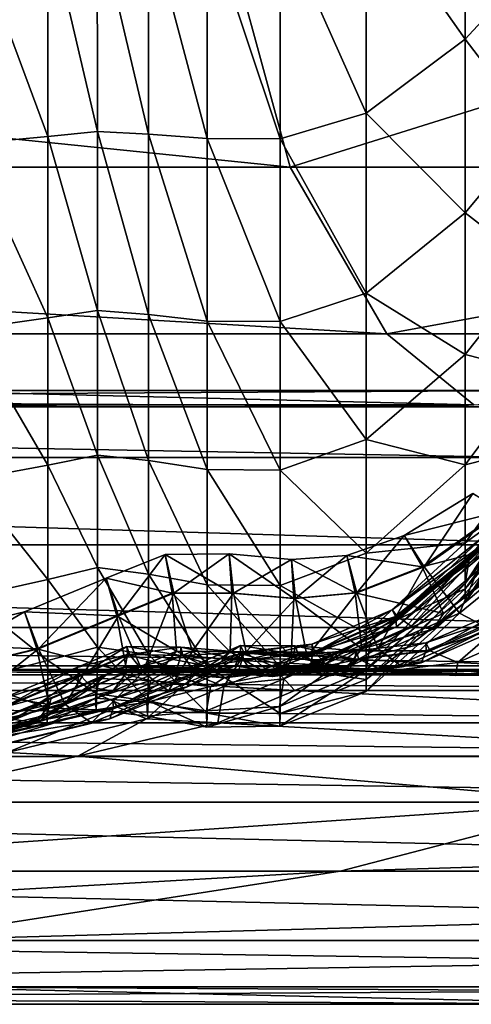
# Model space of a CAD drawing. Header units: millimetres. Extents: x 2387 to 13955, y -4964 to 364.
# Tile 272 of 656: x 7061.72 to 7066.44, y -4964.16 to -4953.87. Entities that reach past the tile are written whole.
import ezdxf

# ---------------------------------------------------------------- set-up
doc = ezdxf.new("R2010")
doc.units = ezdxf.units.MM
doc.header["$MEASUREMENT"] = 0
doc.layers.add('Predefinito', color=7, linetype='Continuous', true_color=0x000000)

msp = doc.modelspace()

# ---------------------------------------------------------------- linework, layer by layer
at = {"layer": 'Predefinito'}
for points in [[(7065.344, -4952.6, 13.362), (7066.378, -4951.935, 14.404), (7066.378, -4954.074, 14.882)], [(7067.104, -4953.285, 15.971), (7066.378, -4954.074, 14.882), (7066.378, -4951.935, 14.404)], [(7034.903, -4952.382, 608.078), (7035.729, -4955.411, 608.078), (7064.549, -4955.411, 730.308)], [(7064.549, -4955.411, 730.308), (7063.723, -4952.382, 730.308), (7034.903, -4952.382, 608.078)], [(7074.203, -4952.382, 775.505), (7063.723, -4952.382, 730.308), (7064.549, -4955.411, 730.308)], [(7064.549, -4955.411, 730.308), (7075.029, -4955.411, 775.505), (7074.203, -4952.382, 775.505)], [(7064.444, -4952.829, 12.977), (7065.344, -4952.6, 13.362), (7065.344, -4954.845, 13.843)], [(7066.378, -4954.074, 14.882), (7065.344, -4954.845, 13.843), (7065.344, -4952.6, 13.362)], [(7062.017, -4952.816, 13.035), (7062.534, -4952.786, 13.182), (7062.536, -4955.038, 13.668)], [(7062.534, -4952.786, 13.182), (7063.068, -4952.802, 13.107), (7063.07, -4955.065, 13.594)], [(7063.07, -4955.065, 13.594), (7062.536, -4955.038, 13.668), (7062.534, -4952.786, 13.182)], [(7063.068, -4952.802, 13.107), (7063.684, -4952.827, 12.981), (7063.684, -4955.111, 13.471)], [(7063.684, -4955.111, 13.471), (7063.07, -4955.065, 13.594), (7063.068, -4952.802, 13.107)], [(7061.188, -4952.861, 12.81), (7062.017, -4952.816, 13.035), (7062.018, -4955.089, 13.53)], [(7062.018, -4955.089, 13.53), (7061.189, -4955.167, 13.321), (7061.188, -4952.861, 12.81)], [(7062.536, -4955.038, 13.668), (7062.018, -4955.089, 13.53), (7062.017, -4952.816, 13.035)], [(7063.684, -4952.827, 12.981), (7064.444, -4952.829, 12.977), (7064.444, -4955.114, 13.464)], [(7064.444, -4955.114, 13.464), (7063.684, -4955.111, 13.471), (7063.684, -4952.827, 12.981)], [(7065.344, -4954.845, 13.843), (7064.444, -4955.114, 13.464), (7064.444, -4952.829, 12.977)], [(7066.378, -4954.074, 14.882), (7067.104, -4953.285, 15.971), (7067.103, -4955.019, 16.758)], [(7065.344, -4954.845, 13.843), (7066.378, -4954.074, 14.882), (7066.378, -4955.887, 15.698)], [(7067.103, -4955.019, 16.758), (7066.378, -4955.887, 15.698), (7066.378, -4954.074, 14.882)], [(7064.444, -4955.114, 13.464), (7065.344, -4954.845, 13.843), (7065.344, -4956.727, 14.682)], [(7066.378, -4955.887, 15.698), (7065.344, -4956.727, 14.682), (7065.344, -4954.845, 13.843)], [(7062.018, -4955.089, 13.53), (7062.536, -4955.038, 13.668), (7062.537, -4956.91, 14.5)], [(7063.07, -4956.952, 14.433), (7062.537, -4956.91, 14.5), (7062.536, -4955.038, 13.668)], [(7062.536, -4955.038, 13.668), (7063.07, -4955.065, 13.594), (7063.07, -4956.952, 14.433)], [(7063.684, -4957.021, 14.322), (7063.07, -4956.952, 14.433), (7063.07, -4955.065, 13.594)], [(7063.07, -4955.065, 13.594), (7063.684, -4955.111, 13.471), (7063.684, -4957.021, 14.322)], [(7066.378, -4955.887, 15.698), (7067.103, -4955.019, 16.758), (7067.102, -4956.448, 17.864)], [(7061.189, -4955.167, 13.321), (7062.018, -4955.089, 13.53), (7062.018, -4956.987, 14.378)], [(7062.018, -4956.987, 14.378), (7061.189, -4957.104, 14.191), (7061.189, -4955.167, 13.321)], [(7062.537, -4956.91, 14.5), (7062.018, -4956.987, 14.378), (7062.018, -4955.089, 13.53)], [(7064.444, -4957.026, 14.315), (7063.684, -4957.021, 14.322), (7063.684, -4955.111, 13.471)], [(7063.684, -4955.111, 13.471), (7064.444, -4955.114, 13.464), (7064.444, -4957.026, 14.315)], [(7065.344, -4956.727, 14.682), (7064.444, -4957.026, 14.315), (7064.444, -4955.114, 13.464)], [(7035.729, -4955.411, 608.078), (7036.738, -4957.155, 608.078), (7065.559, -4957.155, 730.308)], [(7065.559, -4957.155, 730.308), (7064.549, -4955.411, 730.308), (7035.729, -4955.411, 608.078)], [(7075.029, -4955.411, 775.505), (7064.549, -4955.411, 730.308), (7065.559, -4957.155, 730.308)], [(7065.559, -4957.155, 730.308), (7076.039, -4957.155, 775.505), (7075.029, -4955.411, 775.505)], [(7065.344, -4956.727, 14.682), (7066.378, -4955.887, 15.698), (7066.378, -4957.371, 16.85)], [(7067.102, -4956.448, 17.864), (7066.378, -4957.371, 16.85), (7066.378, -4955.887, 15.698)], [(7066.378, -4957.371, 16.85), (7067.102, -4956.448, 17.864), (7067.103, -4957.553, 19.293)], [(7064.444, -4957.026, 14.315), (7065.344, -4956.727, 14.682), (7065.344, -4958.258, 15.871)], [(7066.378, -4957.371, 16.85), (7065.344, -4958.258, 15.871), (7065.344, -4956.727, 14.682)], [(7062.018, -4956.987, 14.378), (7062.537, -4956.91, 14.5), (7062.537, -4958.423, 15.675)], [(7062.537, -4956.91, 14.5), (7063.07, -4956.952, 14.433), (7063.071, -4958.479, 15.619)], [(7063.071, -4958.479, 15.619), (7062.537, -4958.423, 15.675), (7062.537, -4956.91, 14.5)], [(7061.189, -4957.104, 14.191), (7062.018, -4956.987, 14.378), (7062.019, -4958.525, 15.573)], [(7062.537, -4958.423, 15.675), (7062.019, -4958.525, 15.573), (7062.018, -4956.987, 14.378)], [(7063.07, -4956.952, 14.433), (7063.684, -4957.021, 14.322), (7063.684, -4958.572, 15.527)], [(7063.684, -4958.572, 15.527), (7063.071, -4958.479, 15.619), (7063.07, -4956.952, 14.433)], [(7063.684, -4957.021, 14.322), (7064.444, -4957.026, 14.315), (7064.444, -4958.578, 15.52)], [(7064.444, -4958.578, 15.52), (7063.684, -4958.572, 15.527), (7063.684, -4957.021, 14.322)], [(7065.344, -4958.258, 15.871), (7064.444, -4958.578, 15.52), (7064.444, -4957.026, 14.315)], [(7062.019, -4958.525, 15.573), (7061.189, -4958.681, 15.417), (7061.189, -4957.104, 14.191)], [(7036.738, -4957.155, 608.078), (7037.649, -4957.896, 608.06), (7066.47, -4957.896, 730.29)], [(7066.47, -4957.896, 730.29), (7065.559, -4957.155, 730.308), (7036.738, -4957.155, 608.078)], [(7076.039, -4957.155, 775.505), (7065.559, -4957.155, 730.308), (7066.47, -4957.896, 730.29)], [(7065.344, -4958.258, 15.871), (7066.378, -4957.371, 16.85), (7066.378, -4958.522, 18.334)], [(7067.103, -4957.553, 19.293), (7066.378, -4958.522, 18.334), (7066.378, -4957.371, 16.85)], [(7066.378, -4958.522, 18.334), (7067.103, -4957.553, 19.293), (7067.106, -4958.339, 21.01)], [(7038.179, -4957.917, 608.005), (7038.349, -4957.747, 607.968), (7067.17, -4957.747, 730.202)], [(7067.17, -4957.747, 730.202), (7067, -4957.916, 730.237), (7038.179, -4957.917, 608.005)], [(7038.349, -4957.747, 607.968), (7038.179, -4957.917, 608.005), (7067, -4957.916, 730.237)], [(7067, -4957.916, 730.237), (7067.17, -4957.747, 730.202), (7038.349, -4957.747, 607.968)], [(7037.649, -4957.896, 608.06), (7038.179, -4957.917, 608.005), (7067, -4957.916, 730.237)], [(7067, -4957.916, 730.237), (7066.47, -4957.896, 730.29), (7037.649, -4957.896, 608.06)], [(7067.021, -4958.447, 730.29), (7067, -4957.916, 730.237), (7038.179, -4957.917, 608.005)], [(7038.179, -4957.917, 608.005), (7038.2, -4958.447, 608.06), (7067.021, -4958.447, 730.29)], [(7064.444, -4958.578, 15.52), (7065.344, -4958.258, 15.871), (7065.344, -4959.447, 17.402)], [(7066.378, -4958.522, 18.334), (7065.344, -4959.447, 17.402), (7065.344, -4958.258, 15.871)], [(7066.378, -4959.339, 20.136), (7067.106, -4958.339, 21.01), (7067.109, -4958.81, 22.982)], [(7067.106, -4958.339, 21.01), (7066.378, -4959.339, 20.136), (7066.378, -4958.522, 18.334)], [(7038.2, -4958.447, 608.06), (7038.941, -4959.358, 608.078), (7067.762, -4959.358, 730.308)], [(7067.762, -4959.358, 730.308), (7067.021, -4958.447, 730.29), (7038.2, -4958.447, 608.06)], [(7062.019, -4958.525, 15.573), (7062.537, -4958.423, 15.675), (7062.537, -4959.598, 17.189)], [(7063.07, -4959.665, 17.147), (7062.537, -4959.598, 17.189), (7062.537, -4958.423, 15.675)], [(7062.537, -4958.423, 15.675), (7063.071, -4958.479, 15.619), (7063.07, -4959.665, 17.147)], [(7061.189, -4958.681, 15.417), (7062.019, -4958.525, 15.573), (7062.018, -4959.721, 17.112)], [(7062.537, -4959.598, 17.189), (7062.018, -4959.721, 17.112), (7062.019, -4958.525, 15.573)], [(7063.684, -4959.776, 17.077), (7063.07, -4959.665, 17.147), (7063.071, -4958.479, 15.619)], [(7063.071, -4958.479, 15.619), (7063.684, -4958.572, 15.527), (7063.684, -4959.776, 17.077)], [(7064.444, -4959.784, 17.073), (7063.684, -4959.776, 17.077), (7063.684, -4958.572, 15.527)], [(7063.684, -4958.572, 15.527), (7064.444, -4958.578, 15.52), (7064.444, -4959.784, 17.073)], [(7065.344, -4959.447, 17.402), (7064.444, -4959.784, 17.073), (7064.444, -4958.578, 15.52)], [(7065.344, -4959.447, 17.402), (7066.378, -4958.522, 18.334), (7066.378, -4959.339, 20.136)], [(7066.378, -4959.763, 215.142), (7067.115, -4958.803, 215.43), (7067.165, -4958.561, 359.897)], [(7067.165, -4958.561, 359.897), (7066.426, -4959.487, 359.823), (7066.378, -4959.763, 215.142)], [(7066.571, -4959.388, 412.596), (7066.426, -4959.487, 359.823), (7067.165, -4958.561, 359.897)], [(7062.018, -4959.721, 17.112), (7061.189, -4959.907, 16.995), (7061.189, -4958.681, 15.417)], [(7065.949, -4959.588, 426.891), (7065.743, -4959.263, 426.802), (7066.46, -4958.824, 426.83)], [(7066.754, -4959.006, 426.699), (7066.46, -4958.824, 426.83), (7065.743, -4959.263, 426.802)], [(7066.46, -4958.824, 426.83), (7066.772, -4959.006, 426.909), (7065.949, -4959.588, 426.891)], [(7067.115, -4958.803, 215.43), (7066.378, -4959.763, 215.142), (7066.378, -4959.959, 71.599)], [(7066.378, -4959.959, 71.599), (7067.112, -4958.964, 72.143), (7067.115, -4958.803, 215.43)], [(7067.109, -4958.81, 22.982), (7066.378, -4959.818, 22.245), (7066.378, -4959.339, 20.136)], [(7066.378, -4959.818, 22.245), (7067.109, -4958.81, 22.982), (7067.112, -4958.964, 72.143)], [(7067.112, -4958.964, 72.143), (7066.378, -4959.959, 71.599), (7066.378, -4959.818, 22.245)], [(7065.743, -4959.263, 426.802), (7065.931, -4959.588, 426.681), (7066.754, -4959.006, 426.699)], [(7067.135, -4959.279, 425.783), (7066.754, -4959.006, 426.699), (7065.931, -4959.588, 426.681)], [(7066.32, -4960.075, 427.744), (7065.949, -4959.588, 426.891), (7066.772, -4959.006, 426.909)], [(7066.772, -4959.006, 426.909), (7067.303, -4959.277, 427.748), (7066.32, -4960.075, 427.744)], [(7065.931, -4959.588, 426.681), (7065.743, -4959.263, 426.802), (7065.143, -4959.472, 426.776)], [(7065.248, -4959.861, 426.873), (7065.143, -4959.472, 426.776), (7065.743, -4959.263, 426.802)], [(7065.743, -4959.263, 426.802), (7065.949, -4959.588, 426.891), (7065.248, -4959.861, 426.873)], [(7066.641, -4959.3, 419.606), (7066.585, -4959.261, 419.795), (7065.616, -4960.04, 419.791)], [(7065.671, -4960.108, 419.973), (7065.616, -4960.04, 419.791), (7066.585, -4959.261, 419.795)], [(7066.585, -4959.261, 419.795), (7066.662, -4959.299, 419.976), (7065.671, -4960.108, 419.973)], [(7065.814, -4960.21, 420.907), (7065.671, -4960.108, 419.973), (7066.662, -4959.299, 419.976)], [(7066.662, -4959.299, 419.976), (7066.839, -4959.356, 420.907), (7065.814, -4960.21, 420.907)], [(7065.931, -4959.588, 426.681), (7066.152, -4960.077, 425.778), (7067.135, -4959.279, 425.783)], [(7067.08, -4959.373, 423.348), (7067.135, -4959.279, 425.783), (7066.152, -4960.077, 425.778)], [(7066.626, -4960.235, 430.158), (7066.32, -4960.075, 427.744), (7067.303, -4959.277, 427.748)], [(7038.941, -4959.358, 608.078), (7039.975, -4960.225, 608.078), (7068.796, -4960.225, 730.308)], [(7068.796, -4960.225, 730.308), (7067.762, -4959.358, 730.308), (7038.941, -4959.358, 608.078)], [(7065.344, -4960.286, 19.282), (7066.378, -4959.339, 20.136), (7066.378, -4959.818, 22.245)], [(7066.378, -4959.339, 20.136), (7065.344, -4960.286, 19.282), (7065.344, -4959.447, 17.402)], [(7065.66, -4960.215, 417.757), (7065.535, -4960.259, 412.596), (7066.571, -4959.388, 412.596)], [(7066.426, -4959.487, 359.823), (7066.571, -4959.388, 412.596), (7065.535, -4960.259, 412.596)], [(7065.616, -4960.04, 419.791), (7065.65, -4960.109, 419.603), (7066.641, -4959.3, 419.606)], [(7066.685, -4959.36, 417.757), (7066.641, -4959.3, 419.606), (7065.65, -4960.109, 419.603)], [(7065.65, -4960.109, 419.603), (7065.66, -4960.215, 417.757), (7066.685, -4959.36, 417.757)], [(7066.571, -4959.388, 412.596), (7066.685, -4959.36, 417.757), (7065.66, -4960.215, 417.757)], [(7066.043, -4960.242, 423.348), (7065.814, -4960.21, 420.907), (7066.839, -4959.356, 420.907)], [(7066.839, -4959.356, 420.907), (7067.08, -4959.373, 423.348), (7066.043, -4960.242, 423.348)], [(7066.152, -4960.077, 425.778), (7066.043, -4960.242, 423.348), (7067.08, -4959.373, 423.348)], [(7063.316, -4959.865, 426.666), (7063.245, -4959.462, 426.778), (7062.626, -4959.708, 426.787)], [(7062.755, -4960.102, 426.882), (7062.626, -4959.708, 426.787), (7063.245, -4959.462, 426.778)], [(7063.245, -4959.462, 426.778), (7063.334, -4959.865, 426.876), (7062.755, -4960.102, 426.882)], [(7063.334, -4959.865, 426.876), (7063.245, -4959.462, 426.778), (7063.912, -4959.453, 426.765)], [(7063.941, -4959.863, 426.657), (7063.912, -4959.453, 426.765), (7063.245, -4959.462, 426.778)], [(7063.245, -4959.462, 426.778), (7063.316, -4959.865, 426.666), (7063.941, -4959.863, 426.657)], [(7063.912, -4959.453, 426.765), (7063.959, -4959.863, 426.867), (7063.334, -4959.865, 426.876)], [(7063.959, -4959.863, 426.867), (7063.912, -4959.453, 426.765), (7064.565, -4959.513, 426.761)], [(7063.912, -4959.453, 426.765), (7063.941, -4959.863, 426.657), (7064.587, -4959.92, 426.653)], [(7064.587, -4959.92, 426.653), (7064.565, -4959.513, 426.761), (7063.912, -4959.453, 426.765)], [(7064.444, -4959.784, 17.073), (7065.344, -4959.447, 17.402), (7065.344, -4960.286, 19.282)], [(7065.23, -4959.861, 426.663), (7065.143, -4959.472, 426.776), (7064.565, -4959.513, 426.761)], [(7064.605, -4959.92, 426.863), (7064.565, -4959.513, 426.761), (7065.143, -4959.472, 426.776)], [(7065.143, -4959.472, 426.776), (7065.248, -4959.861, 426.873), (7064.605, -4959.92, 426.863)], [(7065.143, -4959.472, 426.776), (7065.23, -4959.861, 426.663), (7065.931, -4959.588, 426.681)], [(7065.343, -4960.671, 214.857), (7066.378, -4959.763, 215.142), (7066.426, -4959.487, 359.823)], [(7066.426, -4959.487, 359.823), (7065.39, -4960.368, 359.752), (7065.343, -4960.671, 214.857)], [(7065.535, -4960.259, 412.596), (7065.39, -4960.368, 359.752), (7066.426, -4959.487, 359.823)], [(7062.018, -4959.721, 17.112), (7062.537, -4959.598, 17.189), (7062.535, -4960.431, 19.061)], [(7063.069, -4960.505, 19.033), (7062.535, -4960.431, 19.061), (7062.537, -4959.598, 17.189)], [(7062.537, -4959.598, 17.189), (7063.07, -4959.665, 17.147), (7063.069, -4960.505, 19.033)], [(7064.565, -4959.513, 426.761), (7064.605, -4959.92, 426.863), (7063.959, -4959.863, 426.867)], [(7064.565, -4959.513, 426.761), (7064.587, -4959.92, 426.653), (7065.23, -4959.861, 426.663)], [(7066.152, -4960.077, 425.778), (7065.931, -4959.588, 426.681), (7065.23, -4959.861, 426.663)], [(7065.466, -4960.443, 427.739), (7065.248, -4959.861, 426.873), (7065.949, -4959.588, 426.891)], [(7065.949, -4959.588, 426.891), (7066.32, -4960.075, 427.744), (7065.466, -4960.443, 427.739)], [(7062.737, -4960.102, 426.671), (7062.626, -4959.708, 426.787), (7061.775, -4960.06, 426.788)], [(7061.921, -4960.448, 426.882), (7061.775, -4960.06, 426.788), (7062.626, -4959.708, 426.787)], [(7062.626, -4959.708, 426.787), (7062.755, -4960.102, 426.882), (7061.921, -4960.448, 426.882)], [(7062.626, -4959.708, 426.787), (7062.737, -4960.102, 426.671), (7063.316, -4959.865, 426.666)], [(7063.684, -4960.627, 18.987), (7063.069, -4960.505, 19.033), (7063.07, -4959.665, 17.147)], [(7063.07, -4959.665, 17.147), (7063.684, -4959.776, 17.077), (7063.684, -4960.627, 18.987)], [(7061.189, -4959.907, 16.995), (7062.018, -4959.721, 17.112), (7062.017, -4960.568, 19.01)], [(7062.535, -4960.431, 19.061), (7062.017, -4960.568, 19.01), (7062.018, -4959.721, 17.112)], [(7063.684, -4959.776, 17.077), (7064.444, -4959.784, 17.073), (7064.444, -4960.635, 18.985)], [(7064.444, -4960.635, 18.985), (7063.684, -4960.627, 18.987), (7063.684, -4959.776, 17.077)], [(7065.344, -4960.286, 19.282), (7064.444, -4960.635, 18.985), (7064.444, -4959.784, 17.073)], [(7066.378, -4959.763, 215.142), (7065.343, -4960.671, 214.857), (7065.343, -4960.894, 71.061)], [(7065.343, -4960.894, 71.061), (7066.378, -4959.959, 71.599), (7066.378, -4959.763, 215.142)], [(7062.017, -4960.568, 19.01), (7061.188, -4960.778, 18.932), (7061.189, -4959.907, 16.995)], [(7063.361, -4960.471, 425.779), (7063.316, -4959.865, 426.666), (7062.737, -4960.102, 426.671)], [(7063.011, -4960.691, 427.744), (7062.755, -4960.102, 426.882), (7063.334, -4959.865, 426.876)], [(7063.334, -4959.865, 426.876), (7063.529, -4960.47, 427.745), (7063.011, -4960.691, 427.744)], [(7063.923, -4960.478, 425.775), (7063.941, -4959.863, 426.657), (7063.316, -4959.865, 426.666)], [(7063.316, -4959.865, 426.666), (7063.361, -4960.471, 425.779), (7063.923, -4960.478, 425.775)], [(7063.529, -4960.47, 427.745), (7063.334, -4959.865, 426.876), (7063.959, -4959.863, 426.867)], [(7063.959, -4959.863, 426.867), (7064.091, -4960.477, 427.741), (7063.529, -4960.47, 427.745)], [(7063.941, -4959.863, 426.657), (7063.923, -4960.478, 425.775), (7064.559, -4960.531, 425.772)], [(7064.559, -4960.531, 425.772), (7064.587, -4959.92, 426.653), (7063.941, -4959.863, 426.657)], [(7064.091, -4960.477, 427.741), (7063.959, -4959.863, 426.867), (7064.605, -4959.92, 426.863)], [(7065.298, -4960.446, 425.774), (7065.23, -4959.861, 426.663), (7064.587, -4959.92, 426.653)], [(7064.728, -4960.529, 427.738), (7064.605, -4959.92, 426.863), (7065.248, -4959.861, 426.873)], [(7065.248, -4959.861, 426.873), (7065.466, -4960.443, 427.739), (7064.728, -4960.529, 427.738)], [(7065.23, -4959.861, 426.663), (7065.298, -4960.446, 425.774), (7066.152, -4960.077, 425.778)], [(7066.378, -4959.818, 22.245), (7065.344, -4960.767, 21.519), (7065.344, -4960.286, 19.282)], [(7065.344, -4960.767, 21.519), (7066.378, -4959.818, 22.245), (7066.378, -4959.959, 71.599)], [(7064.605, -4959.92, 426.863), (7064.728, -4960.529, 427.738), (7064.091, -4960.477, 427.741)], [(7064.587, -4959.92, 426.653), (7064.559, -4960.531, 425.772), (7065.298, -4960.446, 425.774)], [(7066.378, -4959.959, 71.599), (7065.343, -4960.894, 71.061), (7065.344, -4960.767, 21.519)], [(7060.527, -4960.78, 426.875), (7060.417, -4960.384, 426.778), (7061.775, -4960.06, 426.788)], [(7061.903, -4960.448, 426.671), (7061.775, -4960.06, 426.788), (7060.417, -4960.384, 426.778)], [(7061.775, -4960.06, 426.788), (7061.921, -4960.448, 426.882), (7060.527, -4960.78, 426.875)], [(7061.775, -4960.06, 426.788), (7061.903, -4960.448, 426.671), (7062.737, -4960.102, 426.671)], [(7062.844, -4960.692, 425.779), (7062.737, -4960.102, 426.671), (7061.903, -4960.448, 426.671)], [(7062.199, -4961.029, 427.742), (7061.921, -4960.448, 426.882), (7062.755, -4960.102, 426.882)], [(7062.755, -4960.102, 426.882), (7063.011, -4960.691, 427.744), (7062.199, -4961.029, 427.742)], [(7062.737, -4960.102, 426.671), (7062.844, -4960.692, 425.779), (7063.361, -4960.471, 425.779)], [(7064.809, -4960.482, 419.971), (7064.776, -4960.399, 419.787), (7065.616, -4960.04, 419.791)], [(7065.65, -4960.109, 419.603), (7065.616, -4960.04, 419.791), (7064.776, -4960.399, 419.787)], [(7064.776, -4960.399, 419.787), (7064.788, -4960.482, 419.601), (7065.65, -4960.109, 419.603)], [(7065.66, -4960.215, 417.757), (7065.65, -4960.109, 419.603), (7064.788, -4960.482, 419.601)], [(7065.616, -4960.04, 419.791), (7065.671, -4960.108, 419.973), (7064.809, -4960.482, 419.971)], [(7064.919, -4960.604, 420.906), (7064.809, -4960.482, 419.971), (7065.671, -4960.108, 419.973)], [(7065.671, -4960.108, 419.973), (7065.814, -4960.21, 420.907), (7064.919, -4960.604, 420.906)], [(7066.043, -4960.242, 423.348), (7066.152, -4960.077, 425.778), (7065.298, -4960.446, 425.774)], [(7065.721, -4960.635, 430.158), (7065.466, -4960.443, 427.739), (7066.32, -4960.075, 427.744)], [(7066.32, -4960.075, 427.744), (7066.626, -4960.235, 430.158), (7065.721, -4960.635, 430.158)], [(7066.012, -4960.467, 433.911), (7065.968, -4960.385, 433.728), (7066.808, -4960.025, 433.736)], [(7066.831, -4960.094, 433.546), (7066.808, -4960.025, 433.736), (7065.968, -4960.385, 433.728)], [(7065.968, -4960.385, 433.728), (7065.97, -4960.467, 433.541), (7066.831, -4960.094, 433.546)], [(7066.813, -4960.198, 432.602), (7066.831, -4960.094, 433.546), (7065.97, -4960.467, 433.541)], [(7066.808, -4960.025, 433.736), (7066.873, -4960.093, 433.916), (7066.012, -4960.467, 433.911)], [(7066.304, -4960.59, 435.734), (7066.012, -4960.467, 433.911), (7066.873, -4960.093, 433.916)], [(7066.873, -4960.093, 433.916), (7067.197, -4960.196, 435.734), (7066.304, -4960.59, 435.734)], [(7039.975, -4960.225, 608.078), (7040.873, -4960.625, 608.078), (7069.694, -4960.625, 730.308)], [(7069.694, -4960.625, 730.308), (7068.796, -4960.225, 730.308), (7039.975, -4960.225, 608.078)], [(7064.629, -4960.659, 412.596), (7065.535, -4960.259, 412.596), (7065.66, -4960.215, 417.757)], [(7065.66, -4960.215, 417.757), (7064.766, -4960.609, 417.756), (7064.629, -4960.659, 412.596)], [(7064.788, -4960.482, 419.601), (7064.766, -4960.609, 417.756), (7065.66, -4960.215, 417.757)], [(7065.138, -4960.643, 423.348), (7064.919, -4960.604, 420.906), (7065.814, -4960.21, 420.907)], [(7065.814, -4960.21, 420.907), (7066.043, -4960.242, 423.348), (7065.138, -4960.643, 423.348)], [(7066.626, -4960.235, 430.158), (7066.813, -4960.198, 432.602), (7065.92, -4960.592, 432.601)], [(7065.97, -4960.467, 433.541), (7065.92, -4960.592, 432.601), (7066.813, -4960.198, 432.602)], [(7067.046, -4960.629, 440.841), (7066.304, -4960.59, 435.734), (7067.197, -4960.196, 435.734)], [(7064.444, -4960.635, 18.985), (7065.344, -4960.286, 19.282), (7065.344, -4960.767, 21.519)], [(7065.535, -4960.259, 412.596), (7064.629, -4960.659, 412.596), (7064.485, -4960.762, 359.728)], [(7064.485, -4960.762, 359.728), (7065.39, -4960.368, 359.752), (7065.535, -4960.259, 412.596)], [(7065.298, -4960.446, 425.774), (7065.138, -4960.643, 423.348), (7066.043, -4960.242, 423.348)], [(7065.92, -4960.592, 432.601), (7065.721, -4960.635, 430.158), (7066.626, -4960.235, 430.158)], [(7060.417, -4960.384, 426.778), (7060.509, -4960.78, 426.664), (7061.903, -4960.448, 426.671)], [(7062.017, -4960.568, 19.01), (7062.535, -4960.431, 19.061), (7062.53, -4960.917, 21.312)], [(7062.359, -4960.726, 419.974), (7062.321, -4960.643, 419.79), (7062.843, -4960.421, 419.79)], [(7062.851, -4960.507, 419.604), (7062.843, -4960.421, 419.79), (7062.321, -4960.643, 419.79)], [(7062.843, -4960.421, 419.79), (7062.872, -4960.507, 419.974), (7062.359, -4960.726, 419.974)], [(7063.066, -4960.992, 21.297), (7062.53, -4960.917, 21.312), (7062.535, -4960.431, 19.061)], [(7062.535, -4960.431, 19.061), (7063.069, -4960.505, 19.033), (7063.066, -4960.992, 21.297)], [(7063.409, -4960.515, 419.602), (7063.409, -4960.428, 419.787), (7062.843, -4960.421, 419.79)], [(7062.843, -4960.421, 419.79), (7062.851, -4960.507, 419.604), (7063.409, -4960.515, 419.602)], [(7062.872, -4960.507, 419.974), (7062.843, -4960.421, 419.79), (7063.409, -4960.428, 419.787)], [(7063.409, -4960.428, 419.787), (7063.43, -4960.515, 419.972), (7062.872, -4960.507, 419.974)], [(7063.409, -4960.428, 419.787), (7063.409, -4960.515, 419.602), (7064.044, -4960.568, 419.6)], [(7064.044, -4960.568, 419.6), (7064.045, -4960.482, 419.785), (7063.409, -4960.428, 419.787)], [(7063.43, -4960.515, 419.972), (7063.409, -4960.428, 419.787), (7064.045, -4960.482, 419.785)], [(7063.557, -4960.718, 433.917), (7063.508, -4960.635, 433.735), (7064.032, -4960.411, 433.735)], [(7064.03, -4960.497, 433.548), (7064.032, -4960.411, 433.735), (7063.508, -4960.635, 433.735)], [(7064.032, -4960.411, 433.735), (7064.072, -4960.497, 433.918), (7063.557, -4960.718, 433.917)], [(7064.032, -4960.411, 433.735), (7064.03, -4960.497, 433.548), (7064.59, -4960.504, 433.544)], [(7064.072, -4960.497, 433.918), (7064.032, -4960.411, 433.735), (7064.601, -4960.417, 433.729)], [(7064.59, -4960.504, 433.544), (7064.601, -4960.417, 433.729), (7064.032, -4960.411, 433.735)], [(7064.065, -4960.568, 419.97), (7064.045, -4960.482, 419.785), (7064.776, -4960.399, 419.787)], [(7064.788, -4960.482, 419.601), (7064.776, -4960.399, 419.787), (7064.045, -4960.482, 419.785)], [(7064.776, -4960.399, 419.787), (7064.809, -4960.482, 419.971), (7064.065, -4960.568, 419.97)], [(7064.601, -4960.417, 433.729), (7064.633, -4960.503, 433.913), (7064.072, -4960.497, 433.918)], [(7064.44, -4961.049, 214.76), (7065.343, -4960.671, 214.857), (7065.39, -4960.368, 359.752)], [(7065.39, -4960.368, 359.752), (7064.485, -4960.762, 359.728), (7064.44, -4961.049, 214.76)], [(7064.601, -4960.417, 433.729), (7064.59, -4960.504, 433.544), (7065.227, -4960.555, 433.539)], [(7064.633, -4960.503, 433.913), (7064.601, -4960.417, 433.729), (7065.239, -4960.469, 433.725)], [(7065.227, -4960.555, 433.539), (7065.239, -4960.469, 433.725), (7064.601, -4960.417, 433.729)], [(7065.269, -4960.554, 433.909), (7065.239, -4960.469, 433.725), (7065.968, -4960.385, 433.728)], [(7065.97, -4960.467, 433.541), (7065.968, -4960.385, 433.728), (7065.239, -4960.469, 433.725)], [(7065.968, -4960.385, 433.728), (7066.012, -4960.467, 433.911), (7065.269, -4960.554, 433.909)], [(7062.032, -4961.03, 425.777), (7061.903, -4960.448, 426.671), (7060.509, -4960.78, 426.664)], [(7060.753, -4961.374, 427.74), (7060.527, -4960.78, 426.875), (7061.921, -4960.448, 426.882)], [(7061.921, -4960.448, 426.882), (7062.199, -4961.029, 427.742), (7060.753, -4961.374, 427.74)], [(7061.903, -4960.448, 426.671), (7062.032, -4961.03, 425.777), (7062.844, -4960.692, 425.779)], [(7062.321, -4960.643, 419.79), (7062.338, -4960.726, 419.604), (7062.851, -4960.507, 419.604)], [(7062.826, -4960.637, 417.759), (7062.851, -4960.507, 419.604), (7062.338, -4960.726, 419.604)], [(7062.477, -4960.85, 420.909), (7062.359, -4960.726, 419.974), (7062.872, -4960.507, 419.974)], [(7062.872, -4960.507, 419.974), (7062.977, -4960.634, 420.91), (7062.477, -4960.85, 420.909)], [(7062.851, -4960.507, 419.604), (7062.826, -4960.637, 417.759), (7063.37, -4960.648, 417.758)], [(7063.194, -4960.675, 423.353), (7063.361, -4960.471, 425.779), (7062.844, -4960.692, 425.779)], [(7063.37, -4960.648, 417.758), (7063.409, -4960.515, 419.602), (7062.851, -4960.507, 419.604)], [(7062.977, -4960.634, 420.91), (7062.872, -4960.507, 419.974), (7063.43, -4960.515, 419.972)], [(7063.43, -4960.515, 419.972), (7063.522, -4960.644, 420.909), (7062.977, -4960.634, 420.91)], [(7063.278, -4960.886, 430.162), (7063.011, -4960.691, 427.744), (7063.529, -4960.47, 427.745)], [(7063.683, -4961.118, 21.271), (7063.066, -4960.992, 21.297), (7063.069, -4960.505, 19.033)], [(7063.069, -4960.505, 19.033), (7063.684, -4960.627, 18.987), (7063.683, -4961.118, 21.271)], [(7063.361, -4960.471, 425.779), (7063.194, -4960.675, 423.353), (7063.735, -4960.685, 423.351)], [(7063.529, -4960.47, 427.745), (7063.776, -4960.67, 430.164), (7063.278, -4960.886, 430.162)], [(7063.735, -4960.685, 423.351), (7063.923, -4960.478, 425.775), (7063.361, -4960.471, 425.779)], [(7063.409, -4960.515, 419.602), (7063.37, -4960.648, 417.758), (7064.002, -4960.7, 417.756)], [(7064.002, -4960.7, 417.756), (7064.044, -4960.568, 419.6), (7063.409, -4960.515, 419.602)], [(7064.045, -4960.482, 419.785), (7064.065, -4960.568, 419.97), (7063.43, -4960.515, 419.972)], [(7063.522, -4960.644, 420.909), (7063.43, -4960.515, 419.972), (7064.065, -4960.568, 419.97)], [(7063.508, -4960.635, 433.735), (7063.515, -4960.718, 433.548), (7064.03, -4960.497, 433.548)], [(7063.976, -4960.626, 432.608), (7064.03, -4960.497, 433.548), (7063.515, -4960.718, 433.548)], [(7063.776, -4960.67, 430.164), (7063.529, -4960.47, 427.745), (7064.091, -4960.477, 427.741)], [(7063.857, -4960.842, 435.739), (7063.557, -4960.718, 433.917), (7064.072, -4960.497, 433.918)], [(7063.923, -4960.478, 425.775), (7063.735, -4960.685, 423.351), (7064.367, -4960.736, 423.349)], [(7064.091, -4960.477, 427.741), (7064.318, -4960.68, 430.162), (7063.776, -4960.67, 430.164)], [(7064.072, -4960.497, 433.918), (7064.359, -4960.624, 435.741), (7063.857, -4960.842, 435.739)], [(7064.367, -4960.736, 423.349), (7064.559, -4960.531, 425.772), (7063.923, -4960.478, 425.775)], [(7064.03, -4960.497, 433.548), (7063.976, -4960.626, 432.608), (7064.523, -4960.634, 432.605)], [(7064.523, -4960.634, 432.605), (7064.59, -4960.504, 433.544), (7064.03, -4960.497, 433.548)], [(7064.045, -4960.482, 419.785), (7064.044, -4960.568, 419.6), (7064.788, -4960.482, 419.601)], [(7064.766, -4960.609, 417.756), (7064.788, -4960.482, 419.601), (7064.044, -4960.568, 419.6)], [(7064.155, -4960.696, 420.907), (7064.065, -4960.568, 419.97), (7064.809, -4960.482, 419.971)], [(7064.359, -4960.624, 435.741), (7064.072, -4960.497, 433.918), (7064.633, -4960.503, 433.913)], [(7064.318, -4960.68, 430.162), (7064.091, -4960.477, 427.741), (7064.728, -4960.529, 427.738)], [(7064.809, -4960.482, 419.971), (7064.919, -4960.604, 420.906), (7064.155, -4960.696, 420.907)], [(7064.728, -4960.529, 427.738), (7064.951, -4960.73, 430.159), (7064.318, -4960.68, 430.162)], [(7064.633, -4960.503, 433.913), (7064.907, -4960.633, 435.738), (7064.359, -4960.624, 435.741)], [(7064.559, -4960.531, 425.772), (7064.367, -4960.736, 423.349), (7065.138, -4960.643, 423.348)], [(7064.59, -4960.504, 433.544), (7064.523, -4960.634, 432.605), (7065.157, -4960.685, 432.601)], [(7065.138, -4960.643, 423.348), (7065.298, -4960.446, 425.774), (7064.559, -4960.531, 425.772)], [(7065.157, -4960.685, 432.601), (7065.227, -4960.555, 433.539), (7064.59, -4960.504, 433.544)], [(7065.239, -4960.469, 433.725), (7065.269, -4960.554, 433.909), (7064.633, -4960.503, 433.913)], [(7064.907, -4960.633, 435.738), (7064.633, -4960.503, 433.913), (7065.269, -4960.554, 433.909)], [(7064.951, -4960.73, 430.159), (7064.728, -4960.529, 427.738), (7065.466, -4960.443, 427.739)], [(7065.466, -4960.443, 427.739), (7065.721, -4960.635, 430.158), (7064.951, -4960.73, 430.159)], [(7065.239, -4960.469, 433.725), (7065.227, -4960.555, 433.539), (7065.97, -4960.467, 433.541)], [(7065.92, -4960.592, 432.601), (7065.97, -4960.467, 433.541), (7065.227, -4960.555, 433.539)], [(7065.541, -4960.683, 435.734), (7065.269, -4960.554, 433.909), (7066.012, -4960.467, 433.911)], [(7066.012, -4960.467, 433.911), (7066.304, -4960.59, 435.734), (7065.541, -4960.683, 435.734)], [(7040.873, -4960.625, 608.078), (7041.639, -4960.72, 608.076), (7070.46, -4960.72, 730.305)], [(7070.46, -4960.72, 730.305), (7069.694, -4960.625, 730.308), (7040.873, -4960.625, 608.078)], [(7061.188, -4960.778, 18.932), (7062.017, -4960.568, 19.01), (7062.014, -4961.064, 21.283)], [(7062.53, -4960.917, 21.312), (7062.014, -4961.064, 21.283), (7062.017, -4960.568, 19.01)], [(7062.194, -4960.9, 412.597), (7062.692, -4960.685, 412.598), (7062.826, -4960.637, 417.759)], [(7062.826, -4960.637, 417.759), (7062.325, -4960.853, 417.758), (7062.194, -4960.9, 412.597)], [(7062.338, -4960.726, 419.604), (7062.325, -4960.853, 417.758), (7062.826, -4960.637, 417.759)], [(7062.698, -4960.89, 423.351), (7062.477, -4960.85, 420.909), (7062.977, -4960.634, 420.91)], [(7062.826, -4960.637, 417.759), (7062.692, -4960.685, 412.598), (7063.23, -4960.697, 412.597)], [(7062.746, -4961.056, 433.914), (7062.694, -4960.974, 433.733), (7063.508, -4960.635, 433.735)], [(7063.515, -4960.718, 433.548), (7063.508, -4960.635, 433.735), (7062.694, -4960.974, 433.733)], [(7062.977, -4960.634, 420.91), (7063.194, -4960.675, 423.353), (7062.698, -4960.89, 423.351)], [(7063.508, -4960.635, 433.735), (7063.557, -4960.718, 433.917), (7062.746, -4961.056, 433.914)], [(7063.23, -4960.697, 412.597), (7063.37, -4960.648, 417.758), (7062.826, -4960.637, 417.759)], [(7063.194, -4960.675, 423.353), (7062.977, -4960.634, 420.91), (7063.522, -4960.644, 420.909)], [(7063.776, -4960.67, 430.164), (7063.976, -4960.626, 432.608), (7063.474, -4960.843, 432.606)], [(7063.515, -4960.718, 433.548), (7063.474, -4960.843, 432.606), (7063.976, -4960.626, 432.608)], [(7064.065, -4960.568, 419.97), (7064.155, -4960.696, 420.907), (7063.522, -4960.644, 420.909)], [(7064.444, -4961.122, 21.27), (7063.683, -4961.118, 21.271), (7063.684, -4960.627, 18.987)], [(7063.684, -4960.627, 18.987), (7064.444, -4960.635, 18.985), (7064.444, -4961.122, 21.27)], [(7063.976, -4960.626, 432.608), (7063.776, -4960.67, 430.164), (7064.318, -4960.68, 430.162)], [(7064.6, -4960.883, 440.847), (7063.857, -4960.842, 435.739), (7064.359, -4960.624, 435.741)], [(7063.859, -4960.75, 412.596), (7064.629, -4960.659, 412.596), (7064.766, -4960.609, 417.756)], [(7064.766, -4960.609, 417.756), (7064.002, -4960.7, 417.756), (7063.859, -4960.75, 412.596)], [(7064.318, -4960.68, 430.162), (7064.523, -4960.634, 432.605), (7063.976, -4960.626, 432.608)], [(7064.044, -4960.568, 419.6), (7064.002, -4960.7, 417.756), (7064.766, -4960.609, 417.756)], [(7064.367, -4960.736, 423.349), (7064.155, -4960.696, 420.907), (7064.919, -4960.604, 420.906)], [(7064.523, -4960.634, 432.605), (7064.318, -4960.68, 430.162), (7064.951, -4960.73, 430.159)], [(7064.359, -4960.624, 435.741), (7065.099, -4960.666, 440.85), (7064.6, -4960.883, 440.847)], [(7065.643, -4960.674, 440.848), (7065.099, -4960.666, 440.85), (7064.359, -4960.624, 435.741)], [(7064.359, -4960.624, 435.741), (7064.907, -4960.633, 435.738), (7065.643, -4960.674, 440.848)], [(7064.919, -4960.604, 420.906), (7065.138, -4960.643, 423.348), (7064.367, -4960.736, 423.349)], [(7065.344, -4960.767, 21.519), (7064.444, -4961.122, 21.27), (7064.444, -4960.635, 18.985)], [(7064.951, -4960.73, 430.159), (7065.157, -4960.685, 432.601), (7064.523, -4960.634, 432.605)], [(7065.269, -4960.554, 433.909), (7065.541, -4960.683, 435.734), (7064.907, -4960.633, 435.738)], [(7066.277, -4960.724, 440.843), (7065.643, -4960.674, 440.848), (7064.907, -4960.633, 435.738)], [(7064.907, -4960.633, 435.738), (7065.541, -4960.683, 435.734), (7066.277, -4960.724, 440.843)], [(7065.157, -4960.685, 432.601), (7064.951, -4960.73, 430.159), (7065.721, -4960.635, 430.158)], [(7065.227, -4960.555, 433.539), (7065.157, -4960.685, 432.601), (7065.92, -4960.592, 432.601)], [(7065.721, -4960.635, 430.158), (7065.92, -4960.592, 432.601), (7065.157, -4960.685, 432.601)], [(7066.277, -4960.724, 440.843), (7065.541, -4960.683, 435.734), (7066.304, -4960.59, 435.734)], [(7066.304, -4960.59, 435.734), (7067.046, -4960.629, 440.841), (7066.277, -4960.724, 440.843)], [(7073.91, -4960.722, 486.028), (7066.277, -4960.724, 440.843), (7067.046, -4960.629, 440.841)], [(7041.639, -4960.72, 608.076), (7042.277, -4960.671, 608.069), (7071.098, -4960.672, 730.298)], [(7071.098, -4960.672, 730.298), (7070.46, -4960.72, 730.305), (7041.639, -4960.72, 608.076)], [(7042.277, -4960.671, 608.069), (7042.827, -4960.664, 608.064), (7071.648, -4960.664, 730.293)], [(7071.648, -4960.664, 730.293), (7071.098, -4960.672, 730.298), (7042.277, -4960.671, 608.069)], [(7042.827, -4960.664, 608.064), (7043.333, -4960.883, 608.069), (7072.153, -4960.883, 730.298)], [(7072.153, -4960.883, 730.298), (7071.648, -4960.664, 730.293), (7042.827, -4960.664, 608.064)], [(7061.549, -4961.063, 419.972), (7061.507, -4960.981, 419.789), (7062.321, -4960.643, 419.79)], [(7062.338, -4960.726, 419.604), (7062.321, -4960.643, 419.79), (7061.507, -4960.981, 419.789)], [(7061.507, -4960.981, 419.789), (7061.528, -4961.063, 419.603), (7062.338, -4960.726, 419.604)], [(7062.325, -4960.853, 417.758), (7062.338, -4960.726, 419.604), (7061.528, -4961.063, 419.603)], [(7062.321, -4960.643, 419.79), (7062.359, -4960.726, 419.974), (7061.549, -4961.063, 419.972)], [(7061.671, -4961.185, 420.907), (7061.549, -4961.063, 419.972), (7062.359, -4960.726, 419.974)], [(7062.359, -4960.726, 419.974), (7062.477, -4960.85, 420.909), (7061.671, -4961.185, 420.907)], [(7062.698, -4960.89, 423.351), (7062.844, -4960.692, 425.779), (7062.032, -4961.03, 425.777)], [(7062.692, -4960.685, 412.598), (7062.194, -4960.9, 412.597), (7062.053, -4960.964, 359.729)], [(7062.053, -4960.964, 359.729), (7062.553, -4960.758, 359.73), (7062.692, -4960.685, 412.598)], [(7062.474, -4961.222, 430.159), (7062.199, -4961.029, 427.742), (7063.011, -4960.691, 427.744)], [(7063.011, -4960.691, 427.744), (7063.278, -4960.886, 430.162), (7062.474, -4961.222, 430.159)], [(7062.692, -4960.685, 412.598), (7062.553, -4960.758, 359.73), (7063.09, -4960.779, 359.729)], [(7063.09, -4960.779, 359.729), (7063.23, -4960.697, 412.597), (7062.692, -4960.685, 412.598)], [(7062.694, -4960.974, 433.733), (7062.704, -4961.056, 433.545), (7063.515, -4960.718, 433.548)], [(7062.844, -4960.692, 425.779), (7062.698, -4960.89, 423.351), (7063.194, -4960.675, 423.353)], [(7063.474, -4960.843, 432.606), (7063.515, -4960.718, 433.548), (7062.704, -4961.056, 433.545)], [(7063.05, -4961.179, 435.736), (7062.746, -4961.056, 433.914), (7063.557, -4960.718, 433.917)], [(7063.557, -4960.718, 433.917), (7063.857, -4960.842, 435.739), (7063.05, -4961.179, 435.736)], [(7063.23, -4960.697, 412.597), (7063.09, -4960.779, 359.729), (7063.716, -4960.842, 359.728)], [(7063.522, -4960.644, 420.909), (7063.735, -4960.685, 423.351), (7063.194, -4960.675, 423.353)], [(7063.37, -4960.648, 417.758), (7063.23, -4960.697, 412.597), (7063.859, -4960.75, 412.596)], [(7063.716, -4960.842, 359.728), (7063.859, -4960.75, 412.596), (7063.23, -4960.697, 412.597)], [(7063.474, -4960.843, 432.606), (7063.278, -4960.886, 430.162), (7063.776, -4960.67, 430.164)], [(7063.859, -4960.75, 412.596), (7064.002, -4960.7, 417.756), (7063.37, -4960.648, 417.758)], [(7063.735, -4960.685, 423.351), (7063.522, -4960.644, 420.909), (7064.155, -4960.696, 420.907)], [(7064.629, -4960.659, 412.596), (7063.859, -4960.75, 412.596), (7063.716, -4960.842, 359.728)], [(7063.716, -4960.842, 359.728), (7064.485, -4960.762, 359.728), (7064.629, -4960.659, 412.596)], [(7064.155, -4960.696, 420.907), (7064.367, -4960.736, 423.349), (7063.735, -4960.685, 423.351)], [(7065.343, -4960.671, 214.857), (7064.44, -4961.049, 214.76), (7064.443, -4961.256, 70.878)], [(7064.443, -4961.256, 70.878), (7065.343, -4960.894, 71.061), (7065.343, -4960.671, 214.857)], [(7072.229, -4960.882, 486.033), (7064.6, -4960.883, 440.847), (7065.099, -4960.666, 440.85)], [(7065.099, -4960.666, 440.85), (7072.73, -4960.665, 486.036), (7072.229, -4960.882, 486.033)], [(7073.275, -4960.673, 486.033), (7072.73, -4960.665, 486.036), (7065.099, -4960.666, 440.85)], [(7065.099, -4960.666, 440.85), (7065.643, -4960.674, 440.848), (7073.275, -4960.673, 486.033)], [(7073.91, -4960.722, 486.028), (7073.275, -4960.673, 486.033), (7065.643, -4960.674, 440.848)], [(7065.643, -4960.674, 440.848), (7066.277, -4960.724, 440.843), (7073.91, -4960.722, 486.028)], [(7060.509, -4960.78, 426.664), (7060.585, -4961.374, 425.774), (7062.032, -4961.03, 425.777)], [(7062.014, -4961.064, 21.283), (7061.188, -4961.289, 21.238), (7061.188, -4960.778, 18.932)], [(7062.008, -4961.145, 214.761), (7062.514, -4960.961, 214.766), (7062.553, -4960.758, 359.73)], [(7062.553, -4960.758, 359.73), (7062.053, -4960.964, 359.729), (7062.008, -4961.145, 214.761)], [(7063.09, -4960.779, 359.729), (7062.553, -4960.758, 359.73), (7062.514, -4960.961, 214.766)], [(7062.514, -4960.961, 214.766), (7063.051, -4961.005, 214.764), (7063.09, -4960.779, 359.729)], [(7063.278, -4960.886, 430.162), (7063.474, -4960.843, 432.606), (7062.667, -4961.18, 432.602)], [(7062.704, -4961.056, 433.545), (7062.667, -4961.18, 432.602), (7063.474, -4960.843, 432.606)], [(7063.794, -4961.22, 440.843), (7063.05, -4961.179, 435.736), (7063.857, -4960.842, 435.739)], [(7063.716, -4960.842, 359.728), (7063.09, -4960.779, 359.729), (7063.051, -4961.005, 214.764)], [(7063.051, -4961.005, 214.764), (7063.674, -4961.094, 214.76), (7063.716, -4960.842, 359.728)], [(7063.674, -4961.094, 214.76), (7064.44, -4961.049, 214.76), (7064.485, -4960.762, 359.728)], [(7064.485, -4960.762, 359.728), (7063.716, -4960.842, 359.728), (7063.674, -4961.094, 214.76)], [(7063.857, -4960.842, 435.739), (7064.6, -4960.883, 440.847), (7063.794, -4961.22, 440.843)], [(7064.444, -4961.122, 21.27), (7065.344, -4960.767, 21.519), (7065.343, -4960.894, 71.061)], [(7043.333, -4960.883, 608.069), (7044.142, -4961.22, 608.076), (7072.962, -4961.22, 730.305)], [(7072.962, -4961.22, 730.305), (7072.153, -4960.883, 730.298), (7043.333, -4960.883, 608.069)], [(7062.194, -4960.9, 412.597), (7061.388, -4961.233, 412.596), (7061.243, -4961.285, 359.726)], [(7061.243, -4961.285, 359.726), (7062.053, -4960.964, 359.729), (7062.194, -4960.9, 412.597)], [(7061.388, -4961.233, 412.596), (7062.194, -4960.9, 412.597), (7062.325, -4960.853, 417.758)], [(7062.325, -4960.853, 417.758), (7061.519, -4961.187, 417.757), (7061.388, -4961.233, 412.596)], [(7061.528, -4961.063, 419.603), (7061.519, -4961.187, 417.757), (7062.325, -4960.853, 417.758)], [(7061.894, -4961.225, 423.349), (7061.671, -4961.185, 420.907), (7062.477, -4960.85, 420.909)], [(7062.477, -4960.85, 420.909), (7062.698, -4960.89, 423.351), (7061.894, -4961.225, 423.349)], [(7062.032, -4961.03, 425.777), (7061.894, -4961.225, 423.349), (7062.698, -4960.89, 423.351)], [(7062.014, -4961.064, 21.283), (7062.53, -4960.917, 21.312), (7062.523, -4961.084, 70.896)], [(7062.667, -4961.18, 432.602), (7062.474, -4961.222, 430.159), (7063.278, -4960.886, 430.162)], [(7063.06, -4961.151, 70.89), (7062.523, -4961.084, 70.896), (7062.53, -4960.917, 21.312)], [(7062.53, -4960.917, 21.312), (7063.066, -4960.992, 21.297), (7063.06, -4961.151, 70.89)], [(7071.424, -4961.219, 486.028), (7063.794, -4961.22, 440.843), (7064.6, -4960.883, 440.847)], [(7065.343, -4960.894, 71.061), (7064.443, -4961.256, 70.878), (7064.444, -4961.122, 21.27)], [(7064.6, -4960.883, 440.847), (7072.229, -4960.882, 486.033), (7071.424, -4961.219, 486.028)], [(7061.894, -4961.225, 423.349), (7062.032, -4961.03, 425.777), (7060.585, -4961.374, 425.774)], [(7061.01, -4961.571, 430.157), (7060.753, -4961.374, 427.74), (7062.199, -4961.029, 427.742)], [(7062.199, -4961.029, 427.742), (7062.474, -4961.222, 430.159), (7061.01, -4961.571, 430.157)], [(7061.191, -4961.429, 214.753), (7062.008, -4961.145, 214.761), (7062.053, -4960.964, 359.729)], [(7062.053, -4960.964, 359.729), (7061.243, -4961.285, 359.726), (7061.191, -4961.429, 214.753)], [(7061.298, -4961.403, 433.911), (7061.253, -4961.319, 433.729), (7062.694, -4960.974, 433.733)], [(7062.704, -4961.056, 433.545), (7062.694, -4960.974, 433.733), (7061.253, -4961.319, 433.729)], [(7062.694, -4960.974, 433.733), (7062.746, -4961.056, 433.914), (7061.298, -4961.403, 433.911)], [(7062.514, -4960.961, 214.766), (7062.008, -4961.145, 214.761), (7062.011, -4961.244, 70.883)], [(7062.011, -4961.244, 70.883), (7062.523, -4961.084, 70.896), (7062.514, -4960.961, 214.766)], [(7063.051, -4961.005, 214.764), (7062.514, -4960.961, 214.766), (7062.523, -4961.084, 70.896)], [(7062.523, -4961.084, 70.896), (7063.06, -4961.151, 70.89), (7063.051, -4961.005, 214.764)], [(7063.674, -4961.094, 214.76), (7063.051, -4961.005, 214.764), (7063.06, -4961.151, 70.89)], [(7063.68, -4961.267, 70.878), (7063.06, -4961.151, 70.89), (7063.066, -4960.992, 21.297)], [(7063.066, -4960.992, 21.297), (7063.683, -4961.118, 21.271), (7063.68, -4961.267, 70.878)], [(7064.44, -4961.049, 214.76), (7063.674, -4961.094, 214.76), (7063.68, -4961.267, 70.878)], [(7063.68, -4961.267, 70.878), (7064.443, -4961.256, 70.878), (7064.44, -4961.049, 214.76)], [(7061.188, -4961.289, 21.238), (7062.014, -4961.064, 21.283), (7062.011, -4961.244, 70.883)], [(7062.008, -4961.145, 214.761), (7061.191, -4961.429, 214.753), (7061.189, -4961.489, 70.861)], [(7061.189, -4961.489, 70.861), (7062.011, -4961.244, 70.883), (7062.008, -4961.145, 214.761)], [(7061.253, -4961.319, 433.729), (7061.255, -4961.403, 433.542), (7062.704, -4961.056, 433.545)], [(7062.667, -4961.18, 432.602), (7062.704, -4961.056, 433.545), (7061.255, -4961.403, 433.542)], [(7061.591, -4961.529, 435.734), (7061.298, -4961.403, 433.911), (7062.746, -4961.056, 433.914)], [(7062.746, -4961.056, 433.914), (7063.05, -4961.179, 435.736), (7061.591, -4961.529, 435.734)], [(7062.523, -4961.084, 70.896), (7062.011, -4961.244, 70.883), (7062.014, -4961.064, 21.283)], [(7063.06, -4961.151, 70.89), (7063.68, -4961.267, 70.878), (7063.674, -4961.094, 214.76)], [(7064.443, -4961.256, 70.878), (7063.68, -4961.267, 70.878), (7063.683, -4961.118, 21.271)], [(7063.683, -4961.118, 21.271), (7064.444, -4961.122, 21.27), (7064.443, -4961.256, 70.878)], [(7044.142, -4961.22, 608.076), (7045.601, -4961.571, 608.078), (7074.421, -4961.571, 730.307)], [(7074.421, -4961.571, 730.307), (7072.962, -4961.22, 730.305), (7044.142, -4961.22, 608.076)], [(7061.671, -4961.185, 420.907), (7061.894, -4961.225, 423.349), (7060.429, -4961.573, 423.348)], [(7060.585, -4961.374, 425.774), (7060.429, -4961.573, 423.348), (7061.894, -4961.225, 423.349)], [(7061.208, -4961.529, 432.601), (7061.01, -4961.571, 430.157), (7062.474, -4961.222, 430.159)], [(7062.011, -4961.244, 70.883), (7061.189, -4961.489, 70.861), (7061.188, -4961.289, 21.238)], [(7062.474, -4961.222, 430.159), (7062.667, -4961.18, 432.602), (7061.208, -4961.529, 432.601)], [(7061.255, -4961.403, 433.542), (7061.208, -4961.529, 432.601), (7062.667, -4961.18, 432.602)], [(7062.331, -4961.57, 440.842), (7061.591, -4961.529, 435.734), (7063.05, -4961.179, 435.736)], [(7063.05, -4961.179, 435.736), (7063.794, -4961.22, 440.843), (7062.331, -4961.57, 440.842)], [(7069.961, -4961.57, 486.026), (7062.331, -4961.57, 440.842), (7063.794, -4961.22, 440.843)], [(7063.794, -4961.22, 440.843), (7071.424, -4961.219, 486.028), (7069.961, -4961.57, 486.026)], [(7061.591, -4961.529, 435.734), (7062.331, -4961.57, 440.842), (7060.168, -4962.049, 440.839)], [(7045.601, -4961.571, 608.078), (7047.592, -4962.049, 608.078), (7076.29, -4962.049, 730.305)], [(7076.29, -4962.049, 730.305), (7074.421, -4961.571, 730.307), (7045.601, -4961.571, 608.078)], [(7067.843, -4962.049, 486.023), (7060.168, -4962.049, 440.839), (7062.331, -4961.57, 440.842)], [(7062.331, -4961.57, 440.842), (7069.961, -4961.57, 486.026), (7067.843, -4962.049, 486.023)], [(7047.592, -4962.049, 608.078), (7049.995, -4962.771, 608.078), (7078.325, -4962.771, 730.296)], [(7078.325, -4962.771, 730.296), (7076.29, -4962.049, 730.305), (7047.592, -4962.049, 608.078)], [(7057.262, -4962.771, 440.83), (7060.168, -4962.049, 440.839), (7067.843, -4962.049, 486.023)], [(7067.843, -4962.049, 486.023), (7065.071, -4962.771, 486.015), (7057.262, -4962.771, 440.83)], [(7088.927, -4962.049, 608.078), (7086.523, -4962.771, 608.078), (7065.071, -4962.771, 486.015)], [(7065.071, -4962.771, 486.015), (7067.843, -4962.049, 486.023), (7088.927, -4962.049, 608.078)], [(7049.995, -4962.771, 608.078), (7053.909, -4963.495, 608.078), (7081.501, -4963.495, 730.28)], [(7081.501, -4963.495, 730.28), (7078.325, -4962.771, 730.296), (7049.995, -4962.771, 608.078)], [(7052.344, -4963.495, 440.812), (7057.262, -4962.771, 440.83), (7065.071, -4962.771, 486.015)], [(7065.071, -4962.771, 486.015), (7060.42, -4963.495, 485.998), (7052.344, -4963.495, 440.812)], [(7086.523, -4962.771, 608.078), (7082.609, -4963.495, 608.078), (7060.42, -4963.495, 485.998)], [(7060.42, -4963.495, 485.998), (7065.071, -4962.771, 486.015), (7086.523, -4962.771, 608.078)], [(7082.609, -4963.495, 608.078), (7076.086, -4963.98, 608.078), (7052.669, -4963.98, 485.971)], [(7052.669, -4963.98, 485.971), (7060.42, -4963.495, 485.998), (7082.609, -4963.495, 608.078)], [(7053.909, -4963.495, 608.078), (7060.432, -4963.98, 608.078), (7086.796, -4963.98, 730.252)], [(7086.796, -4963.98, 730.252), (7081.501, -4963.495, 730.28), (7053.909, -4963.495, 608.078)], [(7068.259, -4964.163, 608.078), (7060.432, -4963.98, 608.078), (7034.067, -4963.98, 485.905)], [(7034.067, -4963.98, 485.905), (7043.368, -4964.163, 485.938), (7068.259, -4964.163, 608.078)], [(7076.086, -4963.98, 608.078), (7068.259, -4964.163, 608.078), (7043.368, -4964.163, 485.938)], [(7043.368, -4964.163, 485.938), (7052.669, -4963.98, 485.971), (7076.086, -4963.98, 608.078)], [(7060.432, -4963.98, 608.078), (7068.259, -4964.163, 608.078), (7093.15, -4964.163, 730.219)], [(7093.15, -4964.163, 730.219), (7086.796, -4963.98, 730.252), (7060.432, -4963.98, 608.078)]]:
    msp.add_3dface(points, dxfattribs=at)

doc.saveas('drawing.dxf')
